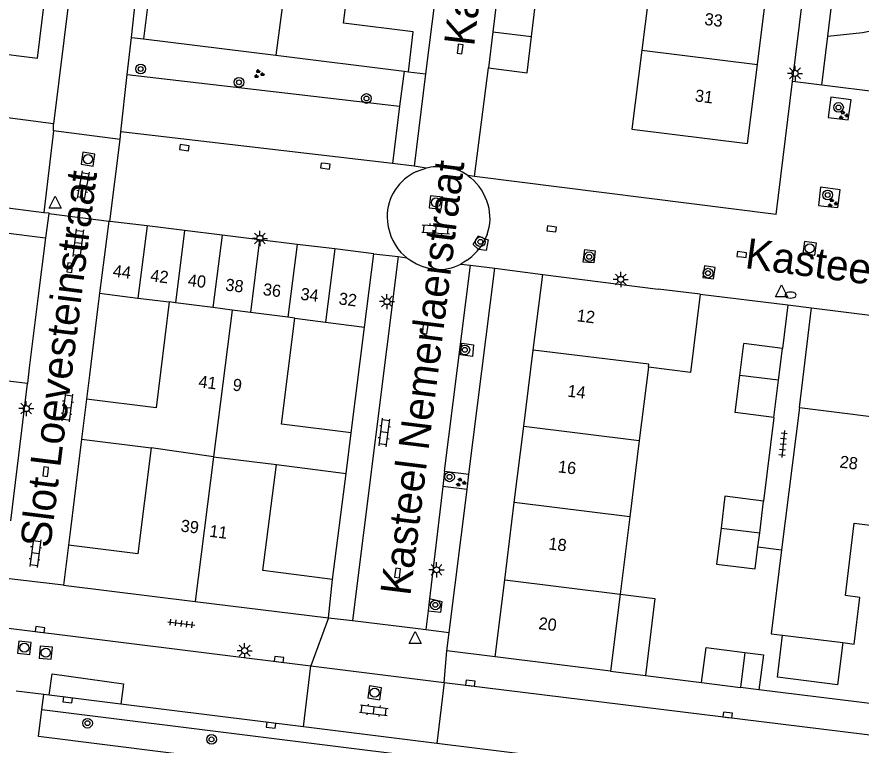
# Model space of a CAD drawing. Extents: x 131000 to 133014, y 396499 to 399001.
# Drawn here: x 131831.2 to 131900.8, y 396652.4 to 396712.4 of the extents above; entities that cross this region are included whole.
import ezdxf

# ---------------------------------------------------------------- set-up
doc = ezdxf.new("R2010")
doc.units = 0
for name, color, linetype in [('gg-afsc-erfafscheiding', 7, 'Continuous'), ('gg-afsc-muur', 7, 'Continuous'), ('gg-anno-huisnummerreeks BGT', 7, 'Continuous'), ('gg-anno-openbare ruimte label', 7, 'Continuous'), ('gg-bbg-bijgebouw', 7, 'Continuous'), ('gg-bbg-gedigitaliseerde bebouwing', 7, 'Continuous'), ('gg-bbg-gedigitaliseerde bijgebouw', 7, 'Continuous'), ('gg-bbg-hoofdgebouw', 7, 'Continuous'), ('gg-bbg-luifel en loopbrug', 7, 'Continuous'), ('gg-bbg-tussenscheiding', 7, 'Continuous'), ('gg-knt-verharding', 7, 'Continuous'), ('gg-knt-verharding nz', 7, 'Continuous'), ('gt-grn-groengrens', 7, 'Continuous'), ('gt-grn-vlakafsluiter', 7, 'Continuous'), ('gt-grn-weggrens', 7, 'Continuous'), ('gt-symb-boom', 7, 'Continuous'), ('gt-symb-brandkraan', 7, 'Continuous'), ('gt-symb-groenvak', 7, 'Continuous'), ('gt-symb-klinker verharding', 7, 'Continuous'), ('gt-symb-kolk', 7, 'Continuous'), ('gt-symb-lichtmast', 7, 'Continuous'), ('gt-symb-rioolschacht', 7, 'Continuous'), ('gt-symb-tegel verharding', 7, 'Continuous'), ('gt-symb-waterafsluiter', 7, 'Continuous')]:
    doc.layers.add(name, color=color, linetype=linetype)

# ---------------------------------------------------------------- blocks, each defined once
blk = doc.blocks.new('gt0-LMAST')
at = {"layer": 'gt-symb-lichtmast'}
for p, q in [((-0.182, 0.173), (-0.447, 0.438)), ((-0.005, 0.246), (-0.005, 0.621)), ((0.172, 0.173), (0.437, 0.438)), ((-0.255, -0.004), (-0.63, -0.004)), ((-0.182, -0.181), (-0.447, -0.446)), ((-0.005, -0.254), (-0.005, -0.629)), ((0.437, -0.446), (0.172, -0.181)), ((0.245, -0.004), (0.62, -0.004))]:
    blk.add_line(p, q, dxfattribs=at)
blk.add_circle((-0.005, -0.004), 0.25, dxfattribs=at)
blk = doc.blocks.new('gt0-KL1')
at = {"layer": 'gt-symb-klinker verharding'}
for p, q in [((-1.15, 0.3), (1.15, 0.3)), ((-1, -0.3), (-1, 0.3)), ((-0.5, 0.3), (-0.5, 0.45)), ((0, -0.3), (0, 0.3)), ((0.5, 0.3), (0.5, 0.45)), ((1, -0.3), (1, 0.3)), ((-1.15, -0.3), (1.15, -0.3)), ((-0.5, -0.45), (-0.5, -0.3)), ((0.5, -0.45), (0.5, -0.3))]:
    blk.add_line(p, q, dxfattribs=at)
blk = doc.blocks.new('gt0-KOLK')
at = {"layer": 'gt-symb-kolk'}
blk.add_lwpolyline([(0, 0), (0.375, 0), (0.375, 0.4), (-0.375, 0.4), (-0.375, 0), (0, 0)], dxfattribs=at)
blk = doc.blocks.new('gt0-BOOM')
at = {"layer": 'gt-symb-boom'}
for radius in [0.4, 0.2]:
    blk.add_circle((0, 0), radius, dxfattribs=at)
blk = doc.blocks.new('gt0-GRVAK')
at = {"layer": 'gt-symb-groenvak'}
for p, q in [((-0.11, 0.189), (-0.228, 0.24)), ((-0.182, 0.153), (0.088, 0.153)), ((-0.091, 0.211), (-0.156, 0.322)), ((-0.047, 0.214), (-0.047, 0.393)), ((-0.004, 0.211), (0.061, 0.322)), ((0.015, 0.189), (0.133, 0.24)), ((0.262, -0.052), (0.197, 0.059)), ((0.305, -0.049), (0.305, 0.13)), ((0.349, -0.052), (0.414, 0.059)), ((-0.245, -0.228), (-0.363, -0.177)), ((-0.318, -0.264), (-0.047, -0.264)), ((-0.226, -0.206), (-0.291, -0.095)), ((-0.183, -0.203), (-0.183, -0.024)), ((-0.139, -0.206), (-0.074, -0.095)), ((-0.12, -0.228), (-0.002, -0.177)), ((0.243, -0.074), (0.125, -0.023)), ((0.17, -0.11), (0.441, -0.11)), ((0.368, -0.074), (0.486, -0.023))]:
    blk.add_line(p, q, dxfattribs=at)
blk = doc.blocks.new('gt0-WAFSL')
at = {"layer": 'gt-symb-waterafsluiter'}
for p, q in [((-0.5, -0.333), (0, 0.667)), ((0, 0.667), (0.5, -0.333)), ((0.5, -0.333), (-0.5, -0.333))]:
    blk.add_line(p, q, dxfattribs=at)
blk = doc.blocks.new('gt0-TEG1')
at = {"layer": 'gt-symb-tegel verharding'}
for p, q in [((-1.125, 0), (1.125, 0)), ((-0.9, -0.25), (-0.9, 0.25)), ((-0.45, -0.25), (-0.45, 0.25)), ((0, -0.25), (0, 0.25)), ((0.45, -0.25), (0.45, 0.25)), ((0.9, -0.25), (0.9, 0.25))]:
    blk.add_line(p, q, dxfattribs=at)
blk = doc.blocks.new('gt0-BR')
at = {"layer": 'gt-symb-brandkraan'}
for centre, radius, start, end in [((-0.244, 0), 0.206, 107.56694, 252.43307), ((0.599, -2.664), 3, 106.89205, 107.56694), ((0, -0.691), 0.938, 73.10799, 106.89205), ((-0.599, -2.664), 3, 72.43309, 73.10799), ((0.244, 0), 0.206, 287.56695, 72.43309), ((0.599, 2.664), 3, 252.43307, 253.10797), ((0, 0.691), 0.938, 253.10797, 286.89206), ((-0.599, 2.664), 3, 286.89206, 287.56695)]:
    blk.add_arc(centre, radius, start, end, dxfattribs=at)
blk = doc.blocks.new('gt0-RS')
at = {"layer": 'gt-symb-rioolschacht'}
blk.add_lwpolyline([(-0.5, -0.5), (0.5, -0.5), (0.5, 0.5), (-0.5, 0.5)], close=True, dxfattribs=at)
blk.add_circle((0, 0), 0.375, dxfattribs=at)

msp = doc.modelspace()

# ---------------------------------------------------------------- linework, layer by layer
at = {"layer": 'gg-afsc-erfafscheiding'}
for p, q in [((131866.428, 396719.579), (131864.942, 396707.704)), ((131863.52, 396707.88), (131864.942, 396707.704)), ((131868.97, 396699.23), (131870.11, 396708.19)), ((131893.82, 396696.105), (131868.97, 396699.23)), ((131887.56, 396689.537), (131894.799, 396688.647)), ((131894.799, 396688.647), (131894.35, 396685.07)), ((131858.8, 396678.09), (131859.9, 396686.82)), ((131893.65, 396679.38), (131892.8, 396672.475)), ((131857.27, 396666.02), (131858.38, 396674.75)), ((131892.336, 396668.695), (131894.285, 396668.455)), ((131883.053, 396658.084), (131887.68, 396657.51)), ((131930.528, 396652.191), (131892.415, 396656.91))]:
    msp.add_line(p, q, dxfattribs=at)
at = {"layer": 'gg-afsc-muur'}
for p, q in [((131838.07, 396689.61), (131837.933, 396688.515)), ((131837.933, 396688.515), (131837.23, 396682.871)), ((131837.23, 396682.871), (131836.98, 396680.87)), ((131831.643, 396678.288), (131832.11, 396682.16)), ((131830.746, 396670.85), (131831.643, 396678.288)), ((131836.57, 396677.57), (131835.654, 396670.16)), ((131835.654, 396670.16), (131835.49, 396668.83))]:
    msp.add_line(p, q, dxfattribs=at)
at = {"layer": 'gg-bbg-bijgebouw'}
for p, q in [((131870.81, 396713.88), (131870.477, 396711.172)), ((131870.477, 396711.172), (131870.11, 396708.19)), ((131838.83, 396695.55), (131838.07, 396689.61)), ((131838.898, 396695.542), (131838.83, 396695.55)), ((131841.979, 396695.163), (131838.898, 396695.542)), ((131845.073, 396694.784), (131841.979, 396695.163)), ((131848.166, 396694.404), (131845.073, 396694.784)), ((131851.259, 396694.024), (131848.166, 396694.404)), ((131854.352, 396693.644), (131851.259, 396694.024)), ((131857.445, 396693.265), (131854.352, 396693.644)), ((131860.66, 396692.87), (131857.445, 396693.265)), ((131859.9, 396686.82), (131860.66, 396692.87)), ((131838.07, 396689.61), (131841.22, 396689.22)), ((131841.22, 396689.22), (131843.8, 396688.9)), ((131854.17, 396687.55), (131856.674, 396687.231)), ((131856.674, 396687.231), (131859.9, 396686.82)), ((131894.35, 396685.07), (131891.16, 396685.46)), ((131894.028, 396682.455), (131894.35, 396685.07)), ((131893.65, 396679.38), (131894.028, 396682.455)), ((131891.26, 396660), (131890.88, 396657.1)), ((131887.68, 396657.51), (131890.88, 396657.1))]:
    msp.add_line(p, q, dxfattribs=at)
for points in [[(131873.666, 396710.778), (131874, 396713.49), (131870.81, 396713.88)], [(131870.11, 396708.19), (131873.3, 396707.8), (131873.666, 396710.778)], [(131887.68, 396657.51), (131888.06, 396660.41), (131891.26, 396660)]]:
    msp.add_lwpolyline(points, dxfattribs=at)
at = {"layer": 'gg-bbg-gedigitaliseerde bebouwing'}
for p, q in [((131899.54, 396664.68), (131900.274, 396670.642)), ((131900.274, 396670.642), (131907.152, 396669.796))]:
    msp.add_line(p, q, dxfattribs=at)
msp.add_lwpolyline([(131887.56, 396689.537), (131886.759, 396683.083), (131883.298, 396683.513)], dxfattribs=at)
at = {"layer": 'gg-bbg-gedigitaliseerde bijgebouw'}
for p, q in [((131890.838, 396682.842), (131891.16, 396685.46)), ((131892.478, 396669.851), (131892.8, 396672.475)), ((131892.336, 396668.695), (131892.478, 396669.851))]:
    msp.add_line(p, q, dxfattribs=at)
for points in [[(131893.65, 396679.38), (131890.46, 396679.769), (131890.838, 396682.842)], [(131892.8, 396672.475), (131889.611, 396672.867), (131889.288, 396670.243)], [(131889.288, 396670.243), (131888.923, 396667.276), (131892.113, 396666.884), (131892.336, 396668.695)], [(131899.327, 396660.806), (131898.9, 396657.332), (131893.937, 396657.943), (131894.365, 396661.414)]]:
    msp.add_lwpolyline(points, dxfattribs=at)
at = {"layer": 'gg-bbg-hoofdgebouw'}
for p, q in [((131883.531, 396715.874), (131882.759, 396709.652)), ((131892.288, 396708.473), (131893.075, 396714.803)), ((131841.68, 396710.58), (131852.603, 396709.23)), ((131852.603, 396709.23), (131863.179, 396707.922)), ((131863.179, 396707.922), (131863.52, 396707.88)), ((131833.6, 396694.19), (131832.979, 396689.173)), ((131873.813, 396684.911), (131874.59, 396691.16)), ((131874.59, 396691.16), (131884.1, 396689.96)), ((131887.56, 396689.537), (131884.1, 396689.96)), ((131832.979, 396689.173), (131832.271, 396683.459)), ((131873.036, 396678.665), (131873.813, 396684.911)), ((131832.271, 396683.459), (131832.11, 396682.16)), ((131883.298, 396683.513), (131882.547, 396677.471)), ((131836.98, 396680.87), (131836.57, 396677.57)), ((131895.75, 396680.19), (131894.285, 396668.455)), ((131872.251, 396672.352), (131873.036, 396678.665)), ((131858.38, 396674.75), (131858.8, 396678.09)), ((131836.57, 396677.57), (131842.31, 396676.86)), ((131882.547, 396677.471), (131881.763, 396671.169)), ((131852.65, 396675.48), (131858.38, 396674.75)), ((131871.457, 396665.969), (131872.251, 396672.352)), ((131881.763, 396671.169), (131880.972, 396664.811)), ((131835.49, 396668.83), (131835.08, 396665.53)), ((131856.93, 396662.86), (131857.27, 396666.02)), ((131870.67, 396659.64), (131871.457, 396665.969)), ((131835.08, 396665.53), (131845.951, 396664.202)), ((131880.972, 396664.811), (131880.18, 396658.44)), ((131845.951, 396664.202), (131856.93, 396662.86)), ((131880.18, 396658.44), (131870.67, 396659.64))]:
    msp.add_line(p, q, dxfattribs=at)
for points in [[(131828.986, 396709.481), (131832.94, 396709), (131834.484, 396721.566)], [(131848.91, 396721.79), (131847.84, 396713.21), (131842.1, 396713.92), (131841.68, 396710.58)], [(131863.52, 396707.88), (131863.92, 396711.17), (131858.18, 396711.87), (131859.24, 396720.47)], [(131882.759, 396709.652), (131881.95, 396703.13), (131891.48, 396701.97), (131892.288, 396708.473)], [(131820.29, 396689.59), (131829.12, 396688.46), (131829.9, 396694.66), (131833.6, 396694.19)], [(131843.8, 396688.9), (131842.72, 396680.16), (131836.98, 396680.87)], [(131858.8, 396678.09), (131853.06, 396678.82), (131854.17, 396687.55)], [(131895.75, 396680.19), (131904.96, 396679.04), (131905.64, 396685.25), (131909.38, 396684.85), (131908.56, 396678.65)], [(131832.11, 396682.16), (131825, 396683.03), (131823.9, 396674.09), (131825.1, 396673.94), (131824.62, 396670.1), (131817.72, 396670.95)], [(131842.31, 396676.86), (131841.23, 396668.12), (131835.49, 396668.83)], [(131857.27, 396666.02), (131851.53, 396666.75), (131852.65, 396675.48)], [(131894.285, 396668.455), (131893.42, 396661.53), (131894.365, 396661.414)], [(131899.327, 396660.806), (131900.27, 396660.69), (131900.74, 396664.53), (131899.54, 396664.68)]]:
    msp.add_lwpolyline(points, dxfattribs=at)
at = {"layer": 'gg-bbg-luifel en loopbrug'}
for p, q in [((131880.18, 396658.44), (131883.053, 396658.084)), ((131892.415, 396656.91), (131890.88, 396657.1))]:
    msp.add_line(p, q, dxfattribs=at)
for points in [[(131880.972, 396664.811), (131883.844, 396664.455), (131883.053, 396658.084)], [(131891.26, 396660), (131892.786, 396659.805), (131892.415, 396656.91)]]:
    msp.add_lwpolyline(points, dxfattribs=at)
at = {"layer": 'gg-bbg-tussenscheiding'}
for p, q in [((131854.144, 396721.283), (131852.603, 396709.23)), ((131870.477, 396711.172), (131873.666, 396710.778)), ((131882.759, 396709.652), (131892.288, 396708.473)), ((131841.979, 396695.163), (131841.22, 396689.22)), ((131845.073, 396694.784), (131844.313, 396688.833)), ((131848.166, 396694.404), (131847.403, 396688.431)), ((131851.259, 396694.024), (131850.492, 396688.029)), ((131854.352, 396693.644), (131853.582, 396687.627)), ((131857.445, 396693.265), (131856.674, 396687.231)), ((131844.313, 396688.833), (131843.8, 396688.9)), ((131847.403, 396688.431), (131844.313, 396688.833)), ((131848.99, 396688.224), (131847.403, 396688.431)), ((131848.99, 396688.224), (131847.468, 396676.136)), ((131850.492, 396688.029), (131848.99, 396688.224)), ((131853.582, 396687.627), (131850.492, 396688.029)), ((131854.17, 396687.55), (131853.582, 396687.627)), ((131894.028, 396682.455), (131890.838, 396682.842)), ((131873.036, 396678.665), (131882.547, 396677.471)), ((131847.468, 396676.136), (131842.31, 396676.86)), ((131847.468, 396676.136), (131845.951, 396664.202)), ((131847.468, 396676.136), (131852.65, 396675.48)), ((131881.763, 396671.169), (131872.251, 396672.352)), ((131889.288, 396670.243), (131892.478, 396669.851)), ((131871.457, 396665.969), (131880.972, 396664.811)), ((131894.365, 396661.414), (131899.327, 396660.806))]:
    msp.add_line(p, q, dxfattribs=at)
msp.add_lwpolyline([(131883.298, 396683.513), (131883.328, 396683.755), (131873.813, 396684.911)], dxfattribs=at)
at = {"layer": 'gg-knt-verharding'}
for p, q in [((131895.18, 396707.075), (131900.695, 396751.57)), ((131835.832, 396716.205), (131834.28, 396703.59)), ((131840.688, 396710.692), (131841.201, 396715.24)), ((131898.094, 396710.798), (131898.375, 396713.083)), ((131840.345, 396707.655), (131840.688, 396710.692)), ((131897.591, 396706.781), (131898.094, 396710.798)), ((131840.345, 396707.655), (131862.793, 396705.037)), ((131864.942, 396707.704), (131863.99, 396700.09)), ((131893.82, 396696.105), (131895.18, 396707.075)), ((131917.243, 396704.234), (131897.591, 396706.781)), ((131862.793, 396705.037), (131862.198, 396700.299)), ((131834.28, 396703.59), (131828.349, 396704.364)), ((131834.28, 396703.018), (131833.461, 396696.284)), ((131839.772, 396702.291), (131834.28, 396703.018)), ((131783.463, 396702.572), (131833.461, 396696.284)), ((131838.898, 396695.542), (131839.772, 396702.291)), ((131863.99, 396700.09), (131862.198, 396700.299)), ((131868.412, 396699.326), (131868.657, 396699.138)), ((131833.882, 396696.177), (131833.6, 396694.19)), ((131833.882, 396696.177), (131838.83, 396695.55)), ((131870.008, 396694.469), (131869.859, 396694.112)), ((131868.511, 396674.681), (131870.64, 396691.682)), ((131870.64, 396691.682), (131874.59, 396691.16)), ((131894.799, 396688.647), (131896.748, 396688.408)), ((131895.75, 396680.19), (131896.748, 396688.408)), ((131896.748, 396688.408), (131947.19, 396682.22)), ((131866.508, 396674.932), (131868.511, 396674.681)), ((131868.354, 396673.426), (131868.511, 396674.681)), ((131868.354, 396673.426), (131866.359, 396673.676)), ((131866.878, 396661.644), (131868.354, 396673.426)), ((131835.08, 396665.53), (131830.153, 396666.119)), ((131820.701, 396663.224), (131855.48, 396658.89)), ((131856.93, 396662.86), (131858.901, 396662.619)), ((131858.901, 396662.619), (131864.323, 396661.956)), ((131864.323, 396661.956), (131864.965, 396661.878)), ((131864.965, 396661.878), (131866.878, 396661.644)), ((131866.69, 396660.14), (131866.878, 396661.644)), ((131870.67, 396659.64), (131866.69, 396660.14)), ((131854.868, 396653.863), (131855.48, 396658.89)), ((131855.48, 396658.89), (131866.466, 396657.53)), ((131866.466, 396657.53), (131865.873, 396652.499)), ((131866.466, 396657.53), (131946.615, 396647.614)), ((131833.458, 396656.526), (131831.187, 396656.809)), ((131833.303, 396655.299), (131833.458, 396656.526)), ((131833.91, 396656.47), (131833.458, 396656.526)), ((131839.809, 396655.736), (131833.91, 396656.47)), ((131854.868, 396653.863), (131839.809, 396655.736)), ((131865.873, 396652.499), (131854.868, 396653.863)), ((131880.933, 396650.633), (131865.873, 396652.499))]:
    msp.add_line(p, q, dxfattribs=at)
for points in [[(131898.094, 396710.798), (131900.943, 396711.12), (131901.929, 396711.3), (131902.903, 396711.536), (131903.997, 396711.89), (131904.921, 396712.278), (131906.335, 396713.004)], [(131898.127, 396704.105), (131899.771, 396703.899), (131900.012, 396705.555), (131898.349, 396705.781), (131898.127, 396704.105)], [(131864.177, 396699.642), (131864.567, 396699.8), (131864.971, 396699.921)], [(131897.757, 396696.803), (131898.929, 396696.684), (131899.116, 396698.136), (131897.476, 396698.358), (131897.323, 396696.847), (131897.757, 396696.803)], [(131833.461, 396696.284), (131833.89, 396696.23), (131833.882, 396696.177)], [(131869.296, 396693.212), (131868.866, 396693.623), (131869.087, 396693.969), (131869.273, 396694.336), (131869.859, 396694.112)], [(131869.859, 396694.112), (131870.083, 396694.026), (131869.937, 396693.132), (131869.296, 396693.212)], [(131869.859, 396694.112), (131869.603, 396693.643), (131869.296, 396693.212)], [(131863.388, 396692.545), (131863.138, 396692.752), (131862.906, 396692.972)], [(131878.06, 396693.212), (131878.912, 396693.107), (131878.816, 396692.13), (131877.921, 396692.174), (131878.06, 396693.212)], [(131868.363, 396692.348), (131868.102, 396692.171), (131867.83, 396692.016)], [(131887.791, 396690.903), (131888.665, 396690.789), (131888.801, 396691.737), (131887.925, 396691.87), (131887.791, 396690.903)], [(131867.826, 396684.527), (131867.914, 396685.483), (131868.893, 396685.365), (131868.805, 396684.409), (131867.826, 396684.527)], [(131865.149, 396663.433), (131866.187, 396663.31), (131866.311, 396664.17), (131865.263, 396664.403)], [(131880.49, 396647.101), (131833.02, 396653.057), (131833.303, 396655.299)]]:
    msp.add_lwpolyline(points, dxfattribs=at)
for centre, radius, start, end in [((131866.034, 396695.587), 4.462, 83.63433, 103.78389), ((131866.175, 396696.168), 3.87, 54.6827, 84.74636), ((131865.9, 396695.872), 4.145, 114.56958, 147.02996), ((131865.588, 396695.586), 4.694, 16.44306, 49.17057), ((131865.909, 396695.874), 4.151, 147.11801, 179.78437), ((131866.371, 396695.815), 3.878, 339.68638, 16.47348), ((131866.43, 396696.043), 4.675, 181.88036, 221.07099), ((131865.834, 396696.014), 4.454, 304.5938, 321.00835), ((131866.326, 396696.348), 4.806, 232.30822, 262.70393), ((131866, 396695.554), 3.983, 265.90875, 297.34628)]:
    msp.add_arc(centre, radius, start, end, dxfattribs=at)
at = {"layer": 'gg-knt-verharding nz'}
for p, q in [((131839.81, 396702.91), (131840.345, 396707.655)), ((131862.198, 396700.299), (131839.81, 396702.91)), ((131862.682, 396692.629), (131858.901, 396662.619)), ((131866.508, 396674.932), (131868.648, 396691.919)), ((131866.508, 396674.932), (131866.359, 396673.676)), ((131866.359, 396673.676), (131865.263, 396664.403)), ((131865.263, 396664.403), (131865.149, 396663.433)), ((131865.149, 396663.433), (131864.965, 396661.878))]:
    msp.add_line(p, q, dxfattribs=at)
msp.add_lwpolyline([(131833.91, 396656.47), (131834.166, 396658.22), (131840.039, 396657.404), (131839.809, 396655.736)], dxfattribs=at)
at = {"layer": 'gt-grn-groengrens'}
for p, q in [((131863.179, 396707.922), (131862.793, 396705.037)), ((131833.303, 396655.299), (131880.776, 396649.379))]:
    msp.add_line(p, q, dxfattribs=at)
at = {"layer": 'gt-grn-vlakafsluiter'}
msp.add_line((131840.688, 396710.692), (131841.68, 396710.58), dxfattribs=at)
at = {"layer": 'gt-grn-weggrens'}
for p, q in [((131897.591, 396706.781), (131895.18, 396707.075)), ((131834.28, 396703.018), (131834.28, 396703.59)), ((131839.772, 396702.291), (131839.81, 396702.91)), ((131864.971, 396699.921), (131863.99, 396700.09)), ((131868.97, 396699.23), (131868.412, 396699.326)), ((131860.66, 396692.87), (131862.682, 396692.629)), ((131862.682, 396692.629), (131863.388, 396692.545)), ((131867.83, 396692.016), (131868.648, 396691.919)), ((131868.648, 396691.919), (131870.64, 396691.682)), ((131856.93, 396662.86), (131855.48, 396658.89)), ((131866.466, 396657.53), (131866.69, 396660.14))]:
    msp.add_line(p, q, dxfattribs=at)

# ---------------------------------------------------------------- block references
at = {"layer": 'gt-symb-boom'}
for p in [(131841.448, 396708.104), (131849.552, 396707.007), (131860.063, 396705.67), (131898.973, 396704.933), (131898.079, 396697.717), (131869.455, 396693.856), (131878.419, 396692.618), (131888.217, 396691.268), (131868.171, 396684.944), (131866.911, 396674.473), (131865.741, 396663.915), (131837.072, 396654.16), (131847.293, 396652.823)]:
    msp.add_blockref('gt0-BOOM', p, dxfattribs=at)
at = {"layer": 'gt-symb-brandkraan'}
msp.add_blockref('gt0-BR', (131895.022, 396689.461), dxfattribs=at)
at = {"layer": 'gt-symb-groenvak'}
for p in [(131851.191, 396707.696), (131899.378, 396704.293), (131898.477, 396697.044), (131867.829, 396674.012)]:
    msp.add_blockref('gt0-GRVAK', p, dxfattribs=at)
at = {"layer": 'gt-symb-klinker verharding'}
for p, rotation in [((131836.715, 396698.53), -100.48938981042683), ((131865.79, 396694.88), -3.440494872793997), ((131836.325, 396693.74), 82.70443985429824), ((131835.404, 396680.196), -97.06814005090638), ((131861.543, 396678.137), 82.81812146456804), ((131832.767, 396668.189), -97.23872650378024), ((131860.667, 396655.223), -7.068140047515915)]:
    msp.add_blockref('gt0-KL1', p, dxfattribs=dict(at, rotation=rotation))
at = {"layer": 'gt-symb-kolk'}
for p, rotation in [((131867.587, 396709.787), -97.23872650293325), ((131845.068, 396701.811), 171.83749053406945), ((131856.692, 396700.301), 172.70443985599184), ((131875.356, 396695.121), 172.70443985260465), ((131890.976, 396692.603), -7.00425924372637), ((131835.81, 396691.69), 82.93185994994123), ((131864.701, 396686.686), -97.23872650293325), ((131833.818, 396674.885), 82.93185995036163), ((131862.43, 396666.573), -97.23872650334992), ((131833.128, 396661.676), -7.295560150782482), ((131852.837, 396659.22), -7.181878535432), ((131868.597, 396657.261), -6.890548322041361), ((131835.457, 396656.277), 172.89700278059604), ((131889.813, 396654.637), -6.833672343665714), ((131852.219, 396654.191), 172.93185994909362)]:
    msp.add_blockref('gt0-KOLK', p, dxfattribs=dict(at, rotation=rotation))
at = {"layer": 'gt-symb-lichtmast'}
for p in [(131895.393, 396707.749), (131851.288, 396694.136), (131881.025, 396690.755), (131861.758, 396688.926), (131832.027, 396680.106), (131865.847, 396666.812), (131850.027, 396660.144)]:
    msp.add_blockref('gt0-LMAST', p, dxfattribs=at)
at = {"layer": 'gt-symb-rioolschacht'}
for p, rotation in [((131837.106, 396700.67), -98.21920924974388), ((131865.786, 396697.098), 172.70443984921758), ((131896.592, 396693.313), 172.87498364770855), ((131831.862, 396660.38), -6.371822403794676), ((131833.631, 396659.972), -4.758885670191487), ((131860.732, 396656.67), -8.62422873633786)]:
    msp.add_blockref('gt0-RS', p, dxfattribs=dict(at, rotation=rotation))
at = {"layer": 'gt-symb-tegel verharding'}
for p, rotation in [((131894.401, 396677.18), -95.51097695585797), ((131844.807, 396662.38), -6.947410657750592)]:
    msp.add_blockref('gt0-TEG1', p, dxfattribs=dict(at, rotation=rotation))
at = {"layer": 'gt-symb-waterafsluiter'}
for p in [(131834.397, 396696.948), (131894.277, 396689.649), (131864.078, 396661.057)]:
    msp.add_blockref('gt0-WAFSL', p, dxfattribs=at)

# ---------------------------------------------------------------- texts
at = {"layer": 'gg-anno-huisnummerreeks BGT'}
for s, rotation, p in [('33', 352.9, (131887.881, 396711.75)), ('31', 352.9, (131887.097, 396705.439)), ('44', 353, (131839.118, 396690.981)), ('42', 353, (131842.208, 396690.602)), ('40', 353, (131845.3, 396690.223)), ('38', 353, (131848.393, 396689.843)), ('36', 353, (131851.486, 396689.463)), ('34', 353, (131854.58, 396689.083)), ('32', 353, (131857.733, 396688.696)), ('12', 352.9, (131877.359, 396687.308)), ('41', 352.9, (131846.178, 396681.865)), ('9', 352.8, (131848.99, 396681.596)), ('14', 352.9, (131876.586, 396681.093)), ('16', 352.9, (131875.809, 396674.85)), ('28', 352.9, (131899.026, 396675.246)), ('39', 352.9, (131844.706, 396669.971)), ('11', 352.7, (131847.072, 396669.542)), ('18', 352.9, (131875.02, 396668.502)), ('20', 352.9, (131874.202, 396661.929))]:
    msp.add_text(s, height=1, rotation=rotation, dxfattribs=at).set_placement(p)
at = {"layer": 'gg-anno-openbare ruimte label'}
for s, rotation, p in [('Kasteel Nemerlaerstraat', 83.3, (131868.933, 396709.923)), ('Kasteel Nemerlaerstraat', 82.9, (131863.677, 396664.61)), ('Slot Loevesteinstraat', 82.9, (131833.996, 396668.553)), ('Kasteel Cannestraat', 352.4, (131891.187, 396691.697))]:
    msp.add_text(s, height=2.5, rotation=rotation, dxfattribs=at).set_placement(p)

doc.saveas('drawing.dxf')
